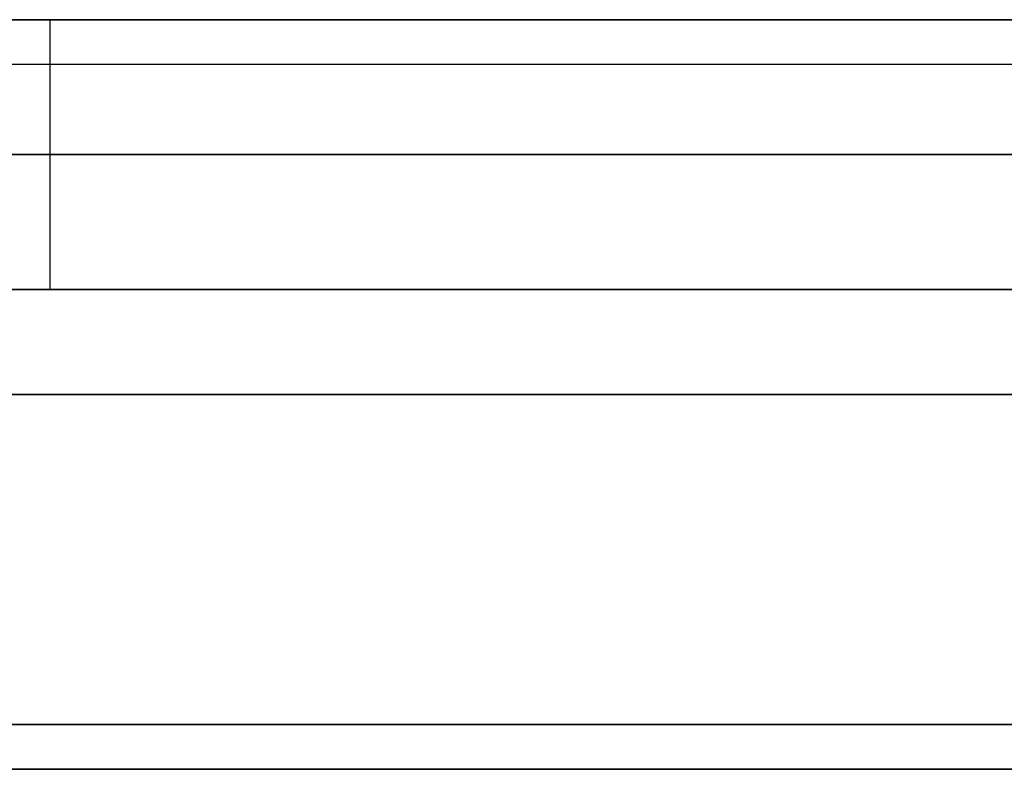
# Model space of a CAD drawing. Header units: centimetres. Extents: x -14.2 to 14.2, y -23.9 to 0.
# Tile 304 of 656: x -13.52 to -12.864, y -3.55 to -3.05. Entities that reach past the tile are written whole.
import ezdxf

# ---------------------------------------------------------------- set-up
doc = ezdxf.new("R2010")
doc.units = ezdxf.units.CM
doc.layers.add('Default', color=7, linetype='Continuous', true_color=0x000000)

msp = doc.modelspace()

# ---------------------------------------------------------------- linework, layer by layer
at = {"layer": 'Default'}
for p, q in [((-13.5, -3.05), (-12.44, -3.05)), ((-13.5, -3.23), (-13.5, -3.05)), ((-13.5, -3.23), (-14.1, -3.23)), ((-14.22, -3.55), (-12.545, -3.55))]:
    msp.add_line(p, q, dxfattribs=at)
at = {"layer": 'Default', "extrusion": (0, -1, 0)}
for centre, radius, start, end in [((-11.4, 0, 3.05), 2.82, 0, 180), ((-11.4, 0, 3.05), 2.82, 180, 360), ((-11.4, 0, 3.05), 2.7, 90, 270), ((-11.4, 0, 3.08), 2.85, 0, 180), ((-11.4, 0, 3.23), 2.1, 90, 270), ((-11.4, 0, 3.52), 2.85, 360, 180), ((-11.4, 0, 3.52), 2.85, 180, 360)]:
    msp.add_arc(centre, radius, start, end, dxfattribs=at)
at = {"layer": 'Default', "extrusion": (0, 1, 0)}
for centre, radius, start, end in [((11.4, 0, -3.05), 2.1, 270, 90), ((11.4, 0, -3.08), 2.85, 180, 0), ((11.4, 0, -3.14), 2.7, 270, 90), ((11.4, 0, -3.14), 2.1, 270, 90), ((11.4, 0, -3.23), 2.7, 270, 90), ((11.4, 0, -3.3), 2.85, 0, 180), ((11.4, 0, -3.3), 2.85, 180, 0), ((11.4, 0, -3.55), 2.82, 180, 0), ((11.4, 0, -3.55), 2.82, 360, 180)]:
    msp.add_arc(centre, radius, start, end, dxfattribs=at)

doc.saveas('drawing.dxf')
